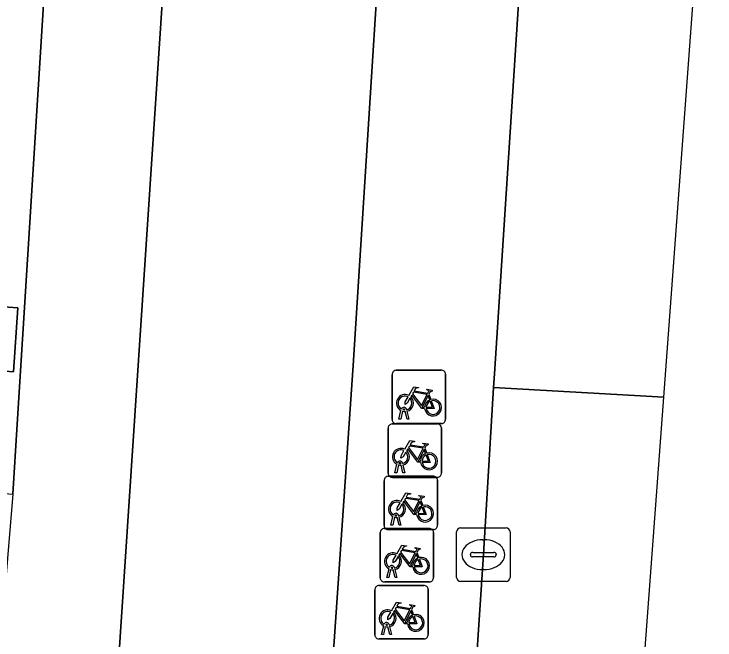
# Model space of a CAD drawing. Extents: x 161087 to 161926, y 382572 to 383873.
# Drawn here: x 161857.01 to 161870.14, y 382745.96 to 382757.68 of the extents above; entities that cross this region are included whole.
import ezdxf

# ---------------------------------------------------------------- set-up
doc = ezdxf.new("R2010")
doc.units = 0
for name, color, linetype in [('IMGEO_Berm_open', 7, 'Continuous'), ('IMGEO_Erf', 7, 'Continuous'), ('IMGEO_Fietsenrek', 7, 'Continuous'), ('IMGEO_Fietspad_gesloten', 7, 'Continuous'), ('IMGEO_Kolk', 7, 'Continuous'), ('IMGEO_Muur', 7, 'Continuous'), ('IMGEO_Rijbaan_lokaal_gesloten', 7, 'Continuous'), ('IMGEO_Rijbaan_lokaal_open', 7, 'Continuous'), ('IMGEO_Voetpad_open', 7, 'Continuous')]:
    doc.layers.add(name, color=color, linetype=linetype)

msp = doc.modelspace()

# ---------------------------------------------------------------- linework, layer by layer
at = {"layer": 'IMGEO_Berm_open'}
msp.add_lwpolyline([(161866.811, 382763.275), (161864.145, 382763.415), (161864.144, 382763.393), (161863.359, 382751.101), (161862.676, 382741.127), (161865.365, 382740.966), (161865.801, 382747.557), (161865.994, 382750.69), (161866.01, 382750.942)], close=True, dxfattribs=at)
at = {"layer": 'IMGEO_Erf'}
msp.add_lwpolyline([(161856.644, 382751.943), (161856.643, 382752.212), (161857.081, 382752.181), (161856.997, 382750.984), (161856.678, 382751.007), (161856.728, 382751.706), (161844.482, 382752.573), (161845.712, 382750), (161845.906, 382749.6), (161856.985, 382748.691), (161857.067, 382750), (161858.54, 382773.49), (161852.125, 382773.811), (161852.437, 382778.057), (161850.038, 382778.234), (161849.885, 382776.163), (161852.576, 382770.77), (161839.041, 382764.787), (161841.02, 382760.404), (161842.754, 382761.157), (161842.546, 382758.006), (161842.152, 382757.833), (161844.36, 382752.828)], close=True, dxfattribs=at)
at = {"layer": 'IMGEO_Fietsenrek'}
for p, q in [((161864.167, 382751.012), (161865.008, 382751.012)), ((161865.008, 382751.012), (161864.167, 382751.012)), ((161864.092, 382750.087), (161864.092, 382750.928)), ((161864.092, 382750.928), (161864.092, 382750.087)), ((161865.092, 382750.937), (161865.092, 382750.096)), ((161865.092, 382750.096), (161865.092, 382750.937)), ((161864.779, 382750.561), (161864.815, 382750.466)), ((161864.219, 382750.096), (161864.258, 382750.256)), ((161864.288, 382750.244), (161864.253, 382750.096)), ((161864.33, 382750.268), (161864.329, 382750.272)), ((161864.371, 382750.096), (161864.337, 382750.238)), ((161864.361, 382750.279), (161864.362, 382750.272)), ((161864.369, 382750.242), (161864.404, 382750.096)), ((161864.253, 382750.096), (161864.219, 382750.096)), ((161864.404, 382750.096), (161864.371, 382750.096)), ((161864.016, 382749.08), (161864.016, 382749.921)), ((161864.016, 382749.921), (161864.016, 382749.08)), ((161864.091, 382750.005), (161864.932, 382750.005)), ((161864.932, 382750.005), (161864.091, 382750.005)), ((161865.017, 382750.012), (161864.176, 382750.012)), ((161864.176, 382750.012), (161865.017, 382750.012)), ((161865.016, 382749.93), (161865.016, 382749.089)), ((161865.016, 382749.089), (161865.016, 382749.93)), ((161864.703, 382749.554), (161864.739, 382749.459)), ((161864.143, 382749.089), (161864.182, 382749.249)), ((161864.212, 382749.237), (161864.177, 382749.089)), ((161864.254, 382749.261), (161864.253, 382749.265)), ((161864.285, 382749.272), (161864.286, 382749.265)), ((161864.293, 382749.235), (161864.328, 382749.089)), ((161864.295, 382749.089), (161864.261, 382749.231)), ((161864.017, 382749.026), (161864.858, 382749.026)), ((161864.858, 382749.026), (161864.017, 382749.026)), ((161864.941, 382749.005), (161864.1, 382749.005)), ((161864.1, 382749.005), (161864.941, 382749.005)), ((161864.177, 382749.089), (161864.143, 382749.089)), ((161864.328, 382749.089), (161864.295, 382749.089)), ((161863.942, 382748.101), (161863.942, 382748.942)), ((161863.942, 382748.942), (161863.942, 382748.101)), ((161864.942, 382748.951), (161864.942, 382748.11)), ((161864.942, 382748.11), (161864.942, 382748.951)), ((161864.629, 382748.575), (161864.665, 382748.48)), ((161864.069, 382748.11), (161864.108, 382748.27)), ((161864.138, 382748.258), (161864.103, 382748.11)), ((161864.18, 382748.282), (161864.179, 382748.286)), ((161864.221, 382748.11), (161864.187, 382748.252)), ((161864.211, 382748.293), (161864.212, 382748.286)), ((161864.219, 382748.256), (161864.254, 382748.11)), ((161864.103, 382748.11), (161864.069, 382748.11)), ((161864.254, 382748.11), (161864.221, 382748.11)), ((161863.868, 382747.122), (161863.868, 382747.963)), ((161863.868, 382747.963), (161863.868, 382747.122)), ((161863.943, 382748.047), (161864.784, 382748.047)), ((161864.784, 382748.047), (161863.943, 382748.047)), ((161864.867, 382748.026), (161864.026, 382748.026)), ((161864.026, 382748.026), (161864.867, 382748.026)), ((161864.868, 382747.972), (161864.868, 382747.131)), ((161864.868, 382747.131), (161864.868, 382747.972)), ((161864.555, 382747.596), (161864.591, 382747.501)), ((161863.995, 382747.131), (161864.034, 382747.291)), ((161864.064, 382747.279), (161864.029, 382747.131)), ((161864.106, 382747.303), (161864.105, 382747.307)), ((161864.147, 382747.131), (161864.113, 382747.273)), ((161864.137, 382747.314), (161864.138, 382747.307)), ((161864.145, 382747.277), (161864.18, 382747.131)), ((161864.793, 382747.047), (161863.952, 382747.047)), ((161863.952, 382747.047), (161864.793, 382747.047)), ((161864.029, 382747.131), (161863.995, 382747.131)), ((161864.18, 382747.131), (161864.147, 382747.131)), ((161863.768, 382746.054), (161863.768, 382746.895)), ((161863.768, 382746.895), (161863.768, 382746.054)), ((161863.843, 382746.979), (161864.684, 382746.979)), ((161864.684, 382746.979), (161863.843, 382746.979)), ((161864.768, 382746.904), (161864.768, 382746.063)), ((161864.768, 382746.063), (161864.768, 382746.904)), ((161864.455, 382746.528), (161864.491, 382746.433)), ((161863.895, 382746.063), (161863.934, 382746.223)), ((161864.006, 382746.235), (161864.005, 382746.239)), ((161864.037, 382746.246), (161864.038, 382746.239)), ((161863.964, 382746.211), (161863.929, 382746.063)), ((161864.047, 382746.063), (161864.013, 382746.205)), ((161864.045, 382746.209), (161864.08, 382746.063)), ((161864.693, 382745.979), (161863.852, 382745.979)), ((161863.852, 382745.979), (161864.693, 382745.979)), ((161863.929, 382746.063), (161863.895, 382746.063)), ((161864.08, 382746.063), (161864.047, 382746.063))]:
    msp.add_line(p, q, dxfattribs=at)
for points in [[(161864.405, 382750.538), (161864.5, 382750.702), (161864.586, 382750.688), (161864.588, 382750.679), (161864.532, 382750.668), (161864.505, 382750.623), (161864.761, 382750.582)], [(161864.748, 382750.557), (161864.491, 382750.598), (161864.474, 382750.569), (161864.641, 382750.349), (161864.748, 382750.557)], [(161864.761, 382750.582), (161864.786, 382750.631), (161864.78, 382750.635), (161864.757, 382750.639), (161864.745, 382750.646), (161864.744, 382750.649), (161864.746, 382750.654), (161864.841, 382750.639), (161864.843, 382750.629), (161864.833, 382750.616), (161864.821, 382750.61), (161864.807, 382750.616), (161864.779, 382750.561)], [(161864.426, 382750.486), (161864.374, 382750.396), (161864.334, 382750.371), (161864.335, 382750.418), (161864.39, 382750.512)], [(161864.701, 382750.294), (161864.651, 382750.294), (161864.46, 382750.545), (161864.441, 382750.513)], [(161864.796, 382750.459), (161864.766, 382750.536), (161864.657, 382750.318), (161864.7, 382750.318)], [(161864.73, 382750.318), (161864.85, 382750.317), (161864.806, 382750.431)], [(161864.826, 382750.438), (161864.881, 382750.293), (161864.731, 382750.293)], [(161864.329, 382749.531), (161864.424, 382749.695), (161864.51, 382749.681), (161864.512, 382749.672), (161864.456, 382749.661), (161864.429, 382749.616), (161864.685, 382749.575)], [(161864.685, 382749.575), (161864.71, 382749.624), (161864.704, 382749.628), (161864.681, 382749.632), (161864.669, 382749.639), (161864.668, 382749.642), (161864.67, 382749.647), (161864.765, 382749.632), (161864.767, 382749.622), (161864.757, 382749.609), (161864.745, 382749.603), (161864.731, 382749.609), (161864.703, 382749.554)], [(161864.35, 382749.479), (161864.298, 382749.389), (161864.258, 382749.364), (161864.259, 382749.411), (161864.314, 382749.505)], [(161864.625, 382749.287), (161864.575, 382749.287), (161864.384, 382749.538), (161864.365, 382749.506)], [(161864.672, 382749.55), (161864.415, 382749.591), (161864.398, 382749.562), (161864.565, 382749.342), (161864.672, 382749.55)], [(161864.72, 382749.452), (161864.69, 382749.529), (161864.581, 382749.311), (161864.624, 382749.311)], [(161864.654, 382749.311), (161864.774, 382749.31), (161864.73, 382749.424)], [(161864.75, 382749.431), (161864.805, 382749.286), (161864.655, 382749.286)], [(161864.255, 382748.552), (161864.35, 382748.716), (161864.436, 382748.702), (161864.438, 382748.693), (161864.382, 382748.682), (161864.355, 382748.637), (161864.611, 382748.596)], [(161864.598, 382748.571), (161864.341, 382748.612), (161864.324, 382748.583), (161864.491, 382748.363), (161864.598, 382748.571)], [(161864.611, 382748.596), (161864.636, 382748.645), (161864.63, 382748.649), (161864.607, 382748.653), (161864.595, 382748.66), (161864.594, 382748.663), (161864.596, 382748.668), (161864.691, 382748.653), (161864.693, 382748.643), (161864.683, 382748.63), (161864.671, 382748.624), (161864.657, 382748.63), (161864.629, 382748.575)], [(161864.276, 382748.5), (161864.224, 382748.41), (161864.184, 382748.385), (161864.185, 382748.432), (161864.24, 382748.526)], [(161864.551, 382748.308), (161864.501, 382748.308), (161864.31, 382748.559), (161864.291, 382748.527)], [(161864.646, 382748.473), (161864.616, 382748.55), (161864.507, 382748.332), (161864.55, 382748.332)], [(161864.676, 382748.452), (161864.731, 382748.307), (161864.581, 382748.307)], [(161864.58, 382748.332), (161864.7, 382748.331), (161864.656, 382748.445)], [(161864.181, 382747.573), (161864.276, 382747.737), (161864.362, 382747.723), (161864.364, 382747.714), (161864.308, 382747.703), (161864.281, 382747.658), (161864.537, 382747.617)], [(161864.537, 382747.617), (161864.562, 382747.666), (161864.556, 382747.67), (161864.533, 382747.674), (161864.521, 382747.681), (161864.52, 382747.684), (161864.522, 382747.689), (161864.617, 382747.674), (161864.619, 382747.664), (161864.609, 382747.651), (161864.597, 382747.645), (161864.583, 382747.651), (161864.555, 382747.596)], [(161864.202, 382747.521), (161864.15, 382747.431), (161864.11, 382747.406), (161864.111, 382747.453), (161864.166, 382747.547)], [(161864.477, 382747.329), (161864.427, 382747.329), (161864.236, 382747.58), (161864.217, 382747.548)], [(161864.524, 382747.592), (161864.267, 382747.633), (161864.25, 382747.604), (161864.417, 382747.384), (161864.524, 382747.592)], [(161864.572, 382747.494), (161864.542, 382747.571), (161864.433, 382747.353), (161864.476, 382747.353)], [(161864.506, 382747.353), (161864.626, 382747.352), (161864.582, 382747.466)], [(161864.602, 382747.473), (161864.657, 382747.328), (161864.507, 382747.328)], [(161864.081, 382746.505), (161864.176, 382746.669), (161864.262, 382746.655), (161864.264, 382746.646), (161864.208, 382746.635), (161864.181, 382746.59), (161864.437, 382746.549)], [(161864.437, 382746.549), (161864.462, 382746.598), (161864.456, 382746.602), (161864.433, 382746.606), (161864.421, 382746.613), (161864.42, 382746.616), (161864.422, 382746.621), (161864.517, 382746.606), (161864.519, 382746.596), (161864.509, 382746.583), (161864.497, 382746.577), (161864.483, 382746.583), (161864.455, 382746.528)], [(161864.102, 382746.453), (161864.05, 382746.363), (161864.01, 382746.338), (161864.011, 382746.385), (161864.066, 382746.479)], [(161864.377, 382746.261), (161864.327, 382746.261), (161864.136, 382746.512), (161864.117, 382746.48)], [(161864.424, 382746.524), (161864.167, 382746.565), (161864.15, 382746.536), (161864.317, 382746.316), (161864.424, 382746.524)], [(161864.472, 382746.426), (161864.442, 382746.503), (161864.333, 382746.285), (161864.376, 382746.285)], [(161864.406, 382746.285), (161864.526, 382746.284), (161864.482, 382746.398)], [(161864.502, 382746.405), (161864.557, 382746.26), (161864.407, 382746.26)]]:
    msp.add_lwpolyline(points, dxfattribs=at)
for centre, radius, start, end in [((161864.17, 382750.934), 0.0779, 92.4484, 184.2845), ((161864.17, 382750.934), 0.0779, 92.4484, 184.2845), ((161865.014, 382750.934), 0.0779, 2.4484, 94.2845), ((161865.014, 382750.934), 0.0779, 2.4484, 94.2845), ((161864.332, 382750.397), 0.159, 62.6766, 242.1369), ((161864.332, 382750.397), 0.129, 63.3192, 238.903), ((161864.332, 382750.397), 0.129, 283.6043, 43.4302), ((161864.332, 382750.397), 0.159, 283.5766, 46.6042), ((161864.859, 382750.313), 0.159, 113.3408, 178.3217), ((161864.859, 382750.313), 0.159, 187.0065, 105.7708), ((161864.859, 382750.313), 0.129, 113.923, 177.9556), ((161864.859, 382750.313), 0.129, 188.6715, 104.5883), ((161864.312, 382750.268), 0.0499, 12.8025, 158.6934), ((161864.312, 382750.268), 0.0174, 12.8025, 163.4502), ((161864.332, 382750.397), 0.159, 253.9967, 271.7867), ((161864.332, 382750.397), 0.129, 253.415, 269.0204), ((161864.17, 382750.09), 0.0779, 182.4484, 274.2845), ((161864.17, 382750.09), 0.0779, 182.4484, 274.2845), ((161865.014, 382750.09), 0.0779, 272.4484, 4.2845), ((161865.014, 382750.09), 0.0779, 272.4484, 4.2845), ((161864.094, 382749.927), 0.0779, 92.4484, 184.2845), ((161864.094, 382749.927), 0.0779, 92.4484, 184.2845), ((161864.938, 382749.927), 0.0779, 2.4484, 94.2845), ((161864.938, 382749.927), 0.0779, 2.4484, 94.2845), ((161864.256, 382749.39), 0.159, 62.6766, 242.1369), ((161864.256, 382749.39), 0.129, 63.3192, 238.903), ((161864.256, 382749.39), 0.159, 283.5766, 46.6042), ((161864.256, 382749.39), 0.129, 283.6043, 43.4302), ((161864.783, 382749.306), 0.159, 113.3408, 178.3217), ((161864.783, 382749.306), 0.159, 187.0065, 105.7708), ((161864.783, 382749.306), 0.129, 113.923, 177.9556), ((161864.783, 382749.306), 0.129, 188.6715, 104.5883), ((161864.236, 382749.261), 0.0499, 12.8025, 158.6934), ((161864.256, 382749.39), 0.159, 253.9967, 271.7867), ((161864.236, 382749.261), 0.0174, 12.8025, 163.4502), ((161864.256, 382749.39), 0.129, 253.415, 269.0204), ((161864.02, 382748.948), 0.0779, 92.4484, 184.2845), ((161864.02, 382748.948), 0.0779, 92.4484, 184.2845), ((161864.094, 382749.083), 0.0779, 182.4484, 274.2845), ((161864.094, 382749.083), 0.0779, 182.4484, 274.2845), ((161864.864, 382748.948), 0.0779, 2.4484, 94.2845), ((161864.864, 382748.948), 0.0779, 2.4484, 94.2845), ((161864.938, 382749.083), 0.0779, 272.4484, 4.2845), ((161864.938, 382749.083), 0.0779, 272.4484, 4.2845), ((161864.182, 382748.411), 0.159, 62.6766, 242.1369), ((161864.182, 382748.411), 0.129, 63.3192, 238.903), ((161864.182, 382748.411), 0.129, 283.6043, 43.4302), ((161864.182, 382748.411), 0.159, 283.5766, 46.6042), ((161864.709, 382748.327), 0.159, 113.3408, 178.3217), ((161864.709, 382748.327), 0.159, 187.0065, 105.7708), ((161864.709, 382748.327), 0.129, 188.6715, 104.5883), ((161864.162, 382748.282), 0.0499, 12.8025, 158.6934), ((161864.709, 382748.327), 0.129, 113.923, 177.9556), ((161864.182, 382748.411), 0.159, 253.9967, 271.7867), ((161864.162, 382748.282), 0.0174, 12.8025, 163.4502), ((161864.182, 382748.411), 0.129, 253.415, 269.0204), ((161864.02, 382748.104), 0.0779, 182.4484, 274.2845), ((161864.02, 382748.104), 0.0779, 182.4484, 274.2845), ((161864.864, 382748.104), 0.0779, 272.4484, 4.2845), ((161864.864, 382748.104), 0.0779, 272.4484, 4.2845), ((161863.946, 382747.969), 0.0779, 92.4484, 184.2845), ((161863.946, 382747.969), 0.0779, 92.4484, 184.2845), ((161864.79, 382747.969), 0.0779, 2.4484, 94.2845), ((161864.79, 382747.969), 0.0779, 2.4484, 94.2845), ((161864.108, 382747.432), 0.159, 62.6766, 242.1369), ((161864.108, 382747.432), 0.129, 63.3192, 238.903), ((161864.108, 382747.432), 0.159, 283.5766, 46.6042), ((161864.108, 382747.432), 0.129, 283.6043, 43.4302), ((161864.635, 382747.348), 0.159, 113.3408, 178.3217), ((161864.635, 382747.348), 0.159, 187.0065, 105.7708), ((161864.635, 382747.348), 0.129, 113.923, 177.9556), ((161864.635, 382747.348), 0.129, 188.6715, 104.5883), ((161864.088, 382747.303), 0.0499, 12.8025, 158.6934), ((161864.108, 382747.432), 0.159, 253.9967, 271.7867), ((161864.088, 382747.303), 0.0174, 12.8025, 163.4502), ((161864.108, 382747.432), 0.129, 253.415, 269.0204), ((161863.946, 382747.125), 0.0779, 182.4484, 274.2845), ((161863.946, 382747.125), 0.0779, 182.4484, 274.2845), ((161864.79, 382747.125), 0.0779, 272.4484, 4.2845), ((161864.79, 382747.125), 0.0779, 272.4484, 4.2845), ((161863.846, 382746.901), 0.0779, 92.4484, 184.2845), ((161863.846, 382746.901), 0.0779, 92.4484, 184.2845), ((161864.69, 382746.901), 0.0779, 2.4484, 94.2845), ((161864.69, 382746.901), 0.0779, 2.4484, 94.2845), ((161864.008, 382746.364), 0.159, 62.6766, 242.1369), ((161864.008, 382746.364), 0.129, 63.3192, 238.903), ((161864.008, 382746.364), 0.159, 283.5766, 46.6042), ((161864.008, 382746.364), 0.129, 283.6043, 43.4302), ((161864.535, 382746.28), 0.159, 113.3408, 178.3217), ((161864.535, 382746.28), 0.159, 187.0065, 105.7708), ((161864.535, 382746.28), 0.129, 113.923, 177.9556), ((161864.535, 382746.28), 0.129, 188.6715, 104.5883), ((161863.988, 382746.235), 0.0499, 12.8025, 158.6934), ((161863.988, 382746.235), 0.0174, 12.8025, 163.4502), ((161864.008, 382746.364), 0.129, 253.415, 269.0204), ((161864.008, 382746.364), 0.159, 253.9967, 271.7867), ((161863.846, 382746.057), 0.0779, 182.4484, 274.2845), ((161863.846, 382746.057), 0.0779, 182.4484, 274.2845), ((161864.69, 382746.057), 0.0779, 272.4484, 4.2845), ((161864.69, 382746.057), 0.0779, 272.4484, 4.2845)]:
    msp.add_arc(centre, radius, start, end, dxfattribs=at)
at = {"layer": 'IMGEO_Fietspad_gesloten'}
msp.add_lwpolyline([(161862.676, 382741.127), (161863.359, 382751.101), (161864.144, 382763.393), (161864.145, 382763.415), (161865.585, 382784.899), (161866.022, 382791.413), (161866.09, 382792.42), (161868.362, 382827.004), (161868.468, 382828.616), (161864.583, 382830.709), (161862.087, 382792.658), (161859.377, 382751.761), (161858.204, 382734.049)], dxfattribs=at)
at = {"layer": 'IMGEO_Kolk'}
for p, q in [((161865.375, 382748.057), (161866.227, 382748.057)), ((161865.3, 382747.131), (161865.3, 382747.983)), ((161866.301, 382747.983), (161866.301, 382747.131)), ((161865.788, 382747.837), (161865.813, 382747.837)), ((161865.559, 382747.551), (161865.559, 382747.563)), ((161865.602, 382747.6), (161866, 382747.6)), ((161866.043, 382747.563), (161866.043, 382747.551)), ((161865.997, 382747.514), (161865.599, 382747.514)), ((161865.811, 382747.277), (161865.786, 382747.277)), ((161866.227, 382747.057), (161865.375, 382747.057))]:
    msp.add_line(p, q, dxfattribs=at)
for points in [[(161865.375, 382748.057), (161866.227, 382748.057)], [(161865.3, 382747.131), (161865.3, 382747.983)], [(161866.301, 382747.983), (161866.301, 382747.131)], [(161866.227, 382747.057), (161865.375, 382747.057)]]:
    msp.add_lwpolyline(points, dxfattribs=at)
for centre, radius, start, end in [((161865.377, 382747.981), 0.0765, 91.552, 178.448), ((161865.377, 382747.981), 0.0765, 91.552, 178.448), ((161866.225, 382747.981), 0.0765, 1.552, 88.448), ((161866.225, 382747.981), 0.0765, 1.552, 88.448), ((161865.599, 382747.56), 0.0403, 85.8775, 175.7526), ((161865.596, 382747.55), 0.0366, 178.938, 274.7102), ((161866, 382747.557), 0.043, 264.8664, 352.4533), ((161866.004, 382747.562), 0.0386, 1.7309, 96.639), ((161865.377, 382747.133), 0.0765, 181.552, 268.448), ((161865.377, 382747.133), 0.0765, 181.552, 268.448), ((161866.225, 382747.133), 0.0765, 271.552, 358.448), ((161866.225, 382747.133), 0.0765, 271.552, 358.448)]:
    msp.add_arc(centre, radius, start, end, dxfattribs=at)
for centre, major_axis, ratio, start_param, end_param in [((161865.787, 382747.557), (-0.387, 0.002), 0.722429, 4.712389, 7.853982), ((161865.812, 382747.557), (-0.39, 0.002), 0.717154, 1.570796, 4.712389)]:
    msp.add_ellipse(centre, major_axis=major_axis, ratio=ratio, start_param=start_param, end_param=end_param, dxfattribs=at)
at = {"layer": 'IMGEO_Muur'}
msp.add_lwpolyline([(161844.36, 382752.828), (161844.482, 382752.573), (161856.728, 382751.706), (161856.678, 382751.007), (161856.997, 382750.984), (161857.081, 382752.181), (161856.643, 382752.212), (161856.644, 382751.943)], close=True, dxfattribs=at)
at = {"layer": 'IMGEO_Rijbaan_lokaal_gesloten'}
msp.add_lwpolyline([(161866.524, 382717.11), (161866.788, 382718.343), (161869.18, 382750.506), (161865.994, 382750.69), (161865.801, 382747.557), (161865.365, 382740.966), (161864.916, 382734.182), (161864.696, 382731.416), (161864.006, 382723.914)], dxfattribs=at)
at = {"layer": 'IMGEO_Rijbaan_lokaal_open'}
msp.add_lwpolyline([(161869.18, 382750.506), (161870.141, 382763.42), (161866.818, 382763.59), (161866.811, 382763.275), (161866.01, 382750.942), (161865.994, 382750.69)], close=True, dxfattribs=at)
at = {"layer": 'IMGEO_Voetpad_open'}
for points in [[(161858.204, 382734.049), (161859.377, 382751.761), (161862.087, 382792.658), (161864.583, 382830.709)], [(161858.54, 382773.49), (161857.067, 382750), (161856.985, 382748.691), (161856.266, 382740.106), (161855.594, 382732.092), (161854.831, 382724.638), (161853.975, 382716.944), (161853.217, 382710.138), (161852.844, 382707.598), (161851.814, 382701.048), (161850.622, 382693.473), (161850.596, 382693.309), (161849.258, 382686.598), (161847.919, 382679.881), (161847.875, 382679.658), (161846.175, 382671.975), (161844.664, 382665.145)]]:
    msp.add_lwpolyline(points, dxfattribs=at)

doc.saveas('drawing.dxf')
